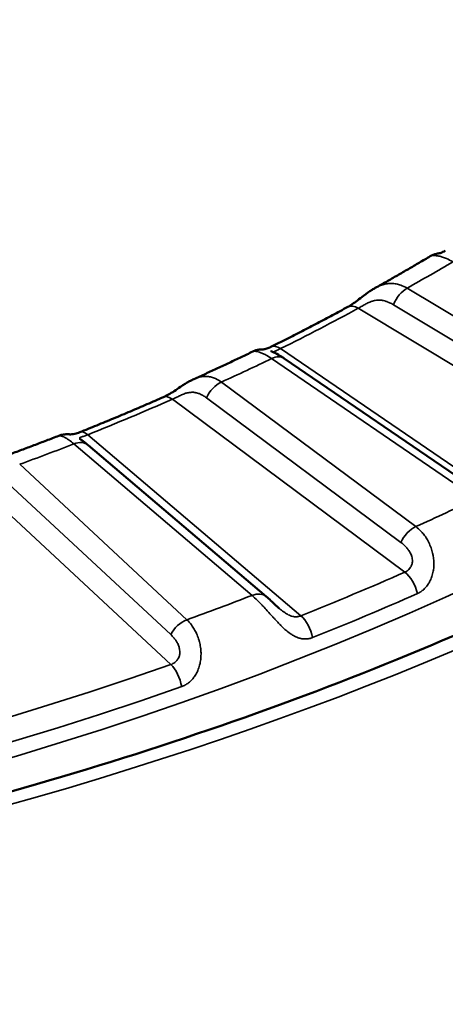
# Model space of a CAD drawing. Header units: millimetres. Extents: x 50 to 3176, y 50 to 2109.
# Tile 806 of 817: x 1941.42 to 1945.3, y 1776 to 1784.98. Entities that reach past the tile are written whole.
import ezdxf

# ---------------------------------------------------------------- set-up
doc = ezdxf.new("R2010")
doc.units = ezdxf.units.MM
doc.header["$LTSCALE"] = 10
doc.layers.add('Visible (ISO)', color=7, linetype='Continuous', lineweight=50)
doc.layers.add('Visible Narrow (ISO)', color=7, linetype='Continuous', lineweight=35)

msp = doc.modelspace()

# ---------------------------------------------------------------- linework, layer by layer
at = {"layer": 'Visible (ISO)'}
for p, q in [((1945.16, 1782.8228), (1945.16, 1782.8228)), ((1944.6601, 1782.5342), (1944.66, 1782.5342)), ((1943.5441, 1781.9542), (1943.5441, 1781.9542)), ((1945.6933, 1780.6173), (1943.829, 1781.8921)), ((1943.6666, 1779.721), (1942.0433, 1781.1014))]:
    msp.add_line(p, q, dxfattribs=at)
for points, knots in [([(1904.3051, 1790.7573), (1904.3557, 1789.1771), (1904.8645, 1787.5968), (1906.7498, 1784.6294), (1908.0989, 1783.2408), (1911.4911, 1780.7875), (1913.521, 1779.7188), (1918.0718, 1777.9968), (1920.5917, 1777.3436), (1925.8693, 1776.5224), (1928.6265, 1776.3553), (1934.0946, 1776.5266), (1936.8046, 1776.8653), (1941.897, 1778.0119), (1944.2788, 1778.8192), (1948.4701, 1780.813), (1950.2795, 1781.9984), (1953.1547, 1784.6175), (1954.2169, 1786.05), (1955.3263, 1788.5878), (1955.5764, 1789.6721), (1955.6112, 1790.7573)], [2.374712, 2.374712, 2.374712, 2.374712, 2.707762, 2.707762, 3.029906, 3.029906, 3.346814, 3.346814, 3.663738, 3.663738, 3.981207, 3.981207, 4.298833, 4.298833, 4.616145, 4.616145, 4.932892, 4.932892, 5.250561, 5.250561, 5.47927, 5.47927, 5.47927, 5.47927]), ([(1944.66, 1782.5342), (1944.694, 1782.5531), (1944.7277, 1782.5721), (1944.7951, 1782.6102), (1944.8287, 1782.6293), (1944.8956, 1782.6677), (1944.9289, 1782.6869), (1944.9953, 1782.7256), (1945.0284, 1782.7449), (1945.0944, 1782.7838), (1945.1272, 1782.8033), (1945.16, 1782.8228)], [6.26641197, 6.26641197, 6.26641197, 6.26641197, 6.27315586, 6.27315586, 6.27989974, 6.27989974, 6.28664362, 6.28664362, 6.29338751, 6.29338751, 6.30013139, 6.30013139, 6.30013139, 6.30013139]), ([(1945.16, 1782.8228), (1945.1784, 1782.8338), (1945.1989, 1782.8419), (1945.2239, 1782.8474), (1945.2282, 1782.8482), (1945.2343, 1782.8492), (1945.2362, 1782.8494), (1945.2398, 1782.8499), (1945.2415, 1782.8501), (1945.2439, 1782.8503), (1945.2447, 1782.8504), (1945.2465, 1782.8505), (1945.2474, 1782.8506), (1945.2487, 1782.8507), (1945.2491, 1782.8507), (1945.2498, 1782.8508), (1945.2499, 1782.8508), (1945.2499, 1782.8508)], [0, 0, 0, 0, 0.00642915, 0.00642915, 0.00777145, 0.00777145, 0.00838338, 0.00838338, 0.00899317, 0.00899317, 0.0093603, 0.0093603, 0.00994628, 0.00994628, 0.0105795, 0.0105795, 0.0114294, 0.0114294, 0.0114294, 0.0114294]), ([(1945.2478, 1782.8506), (1945.2479, 1782.8507), (1945.2481, 1782.8507), (1945.2503, 1782.8513), (1945.2546, 1782.8524), (1945.2696, 1782.8583), (1945.2828, 1782.8646), (1945.2987, 1782.8743)], [0.0200204, 0.0200204, 0.0200204, 0.0200204, 0.02071343, 0.02071343, 0.02709619, 0.02709619, 0.03563848, 0.03563848, 0.03563848, 0.03563848]), ([(1944.4096, 1782.361), (1944.4219, 1782.3677), (1944.4359, 1782.3763), (1944.4655, 1782.3963), (1944.4814, 1782.4079), (1944.516, 1782.434), (1944.535, 1782.4488), (1944.5795, 1782.4823), (1944.6055, 1782.501), (1944.6413, 1782.5234), (1944.6506, 1782.5289), (1944.66, 1782.5342)], [0, 0, 0, 0, 0.00605507, 0.00605507, 0.01226297, 0.01226297, 0.01941104, 0.01941104, 0.02898464, 0.02898464, 0.03231337, 0.03231337, 0.03231337, 0.03231337]), ([(1943.709, 1781.9968), (1943.7567, 1782.0205), (1943.8042, 1782.0443), (1943.8987, 1782.0922), (1943.9458, 1782.1162), (1944.0396, 1782.1645), (1944.0863, 1782.1888), (1944.1794, 1782.2376), (1944.2257, 1782.2621), (1944.3179, 1782.3114), (1944.3639, 1782.3362), (1944.4096, 1782.361)], [6.20839965, 6.20839965, 6.20839965, 6.20839965, 6.21736996, 6.21736996, 6.22634027, 6.22634027, 6.23531059, 6.23531059, 6.2442809, 6.2442809, 6.25325121, 6.25325121, 6.25325121, 6.25325121]), ([(1943.0077, 1781.7034), (1943.0439, 1781.7198), (1943.0801, 1781.7363), (1943.1522, 1781.7693), (1943.1881, 1781.7859), (1943.2599, 1781.8192), (1943.2956, 1781.8359), (1943.367, 1781.8695), (1943.4025, 1781.8863), (1943.4734, 1781.9202), (1943.5088, 1781.9372), (1943.5441, 1781.9542)], [6.1621237, 6.1621237, 6.1621237, 6.1621237, 6.16868439, 6.16868439, 6.17524509, 6.17524509, 6.18180578, 6.18180578, 6.18836648, 6.18836648, 6.19492717, 6.19492717, 6.19492717, 6.19492717]), ([(1943.5441, 1781.9542), (1943.5535, 1781.9588), (1943.5633, 1781.9626), (1943.583, 1781.9686), (1943.593, 1781.9708), (1943.6063, 1781.9727), (1943.6099, 1781.9731), (1943.6171, 1781.9738), (1943.6208, 1781.974), (1943.6258, 1781.9742), (1943.6275, 1781.9743), (1943.631, 1781.9743), (1943.6326, 1781.9743), (1943.6352, 1781.9743), (1943.6361, 1781.9743), (1943.6378, 1781.9743), (1943.6383, 1781.9743), (1943.6396, 1781.9743), (1943.64, 1781.9743), (1943.6434, 1781.9746), (1943.6477, 1781.975), (1943.6596, 1781.9776), (1943.6657, 1781.9792), (1943.683, 1781.985), (1943.6953, 1781.99), (1943.709, 1781.9968)], [0, 0, 0, 0, 0.00315109, 0.00315109, 0.00621374, 0.00621374, 0.00732784, 0.00732784, 0.00857211, 0.00857211, 0.00926049, 0.00926049, 0.01026399, 0.01026399, 0.01134158, 0.01134158, 0.01310355, 0.01310355, 0.01775605, 0.01775605, 0.02477598, 0.02477598, 0.0296121, 0.0296121, 0.03606718, 0.03606718, 0.03606718, 0.03606718]), ([(1943.7097, 1781.9577), (1943.7097, 1781.9577), (1943.7097, 1781.9577), (1943.7097, 1781.9577), (1943.71, 1781.9575), (1943.7114, 1781.957), (1943.7128, 1781.9564), (1943.7171, 1781.9546), (1943.7205, 1781.9532), (1943.7319, 1781.9482), (1943.7411, 1781.944), (1943.7674, 1781.9306), (1943.786, 1781.92), (1943.813, 1781.9029), (1943.8209, 1781.8976), (1943.829, 1781.8921)], [0.00539676, 0.00539676, 0.00539676, 0.00539676, 0.00539827, 0.00539827, 0.00626678, 0.00626678, 0.00760753, 0.00760753, 0.00992806, 0.00992806, 0.01481614, 0.01481614, 0.02331025, 0.02331025, 0.02675894, 0.02675894, 0.02675894, 0.02675894]), ([(1942.7305, 1781.5394), (1942.7445, 1781.5455), (1942.7602, 1781.5535), (1942.7927, 1781.5721), (1942.8099, 1781.5829), (1942.8468, 1781.6069), (1942.8667, 1781.6205), (1942.9135, 1781.6515), (1942.9406, 1781.6687), (1942.9811, 1781.6907), (1942.9943, 1781.6974), (1943.0077, 1781.7034)], [0, 0, 0, 0, 0.00609133, 0.00609133, 0.01229275, 0.01229275, 0.01943922, 0.01943922, 0.02917543, 0.02917543, 0.03380086, 0.03380086, 0.03380086, 0.03380086]), ([(1941.9669, 1781.2191), (1942.0187, 1781.2397), (1942.0702, 1781.2606), (1942.1731, 1781.3025), (1942.2243, 1781.3236), (1942.3265, 1781.366), (1942.3774, 1781.3874), (1942.4789, 1781.4304), (1942.5294, 1781.452), (1942.6302, 1781.4955), (1942.6805, 1781.5174), (1942.7305, 1781.5394)], [6.10367989, 6.10367989, 6.10367989, 6.10367989, 6.1126502, 6.1126502, 6.12162052, 6.12162052, 6.13059083, 6.13059083, 6.13956114, 6.13956114, 6.14853146, 6.14853146, 6.14853146, 6.14853146]), ([(1941.7759, 1781.1869), (1941.7854, 1781.1905), (1941.7951, 1781.1935), (1941.8141, 1781.1977), (1941.8235, 1781.1991), (1941.8382, 1781.2004), (1941.844, 1781.2006), (1941.8545, 1781.2007), (1941.859, 1781.2006), (1941.865, 1781.2003), (1941.867, 1781.2002), (1941.8714, 1781.2), (1941.8732, 1781.1999), (1941.8803, 1781.1996), (1941.886, 1781.1995), (1941.9028, 1781.2011), (1941.9122, 1781.2024), (1941.9358, 1781.208), (1941.9506, 1781.2125), (1941.9669, 1781.2191)], [0, 0, 0, 0, 0.00307606, 0.00307606, 0.00596345, 0.00596345, 0.00789698, 0.00789698, 0.0100266, 0.0100266, 0.01171275, 0.01171275, 0.01448183, 0.01448183, 0.0227849, 0.0227849, 0.02907168, 0.02907168, 0.03584551, 0.03584551, 0.03584551, 0.03584551]), ([(1941.2072, 1780.9736), (1941.2455, 1780.9875), (1941.2837, 1781.0014), (1941.3601, 1781.0294), (1941.3981, 1781.0435), (1941.4741, 1781.0718), (1941.5121, 1781.086), (1941.5877, 1781.1146), (1941.6255, 1781.129), (1941.7008, 1781.1578), (1941.7384, 1781.1723), (1941.7759, 1781.1869)], [6.05771785, 6.05771785, 6.05771785, 6.05771785, 6.06414542, 6.06414542, 6.07057417, 6.07057417, 6.07700292, 6.07700292, 6.08343167, 6.08343167, 6.08986042, 6.08986042, 6.08986042, 6.08986042]), ([(1941.9678, 1781.1591), (1941.9678, 1781.1591), (1941.9678, 1781.1591), (1941.9679, 1781.159), (1941.9685, 1781.1586), (1941.9704, 1781.1573), (1941.9721, 1781.1561), (1941.9775, 1781.1524), (1941.9817, 1781.1495), (1941.9946, 1781.1403), (1942.0042, 1781.1331), (1942.0236, 1781.1178), (1942.0333, 1781.1099), (1942.0433, 1781.1014)], [0.00302863, 0.00302863, 0.00302863, 0.00302863, 0.00315748, 0.00315748, 0.00431843, 0.00431843, 0.00603674, 0.00603674, 0.0089721, 0.0089721, 0.01439256, 0.01439256, 0.01934822, 0.01934822, 0.01934822, 0.01934822]), ([(1943.6666, 1779.721), (1943.6802, 1779.7094), (1943.6944, 1779.6967), (1943.7209, 1779.6727), (1943.733, 1779.6614), (1943.7584, 1779.638), (1943.772, 1779.6257), (1943.786, 1779.6137)], [0, 0, 0, 0, 0.00671872, 0.00671872, 0.01206825, 0.01206825, 0.01761537, 0.01761537, 0.01761537, 0.01761537])]:
    msp.add_open_spline(points, degree=3, knots=knots, dxfattribs=at)
msp.add_open_spline([(1943.786, 1779.6137), (1943.7862, 1779.6136), (1943.7864, 1779.6134), (1943.7865, 1779.6133)], degree=3, dxfattribs=at)
at = {"layer": 'Visible Narrow (ISO)'}
for p, q in [((1946.9524, 1781.3287), (1944.9512, 1782.5324)), ((1944.8263, 1782.3815), (1946.8274, 1781.1778)), ((1944.5052, 1782.3486), (1946.8981, 1780.9092)), ((1946.0274, 1780.4566), (1943.798, 1781.981)), ((1943.7161, 1781.8903), (1945.5804, 1780.6155)), ((1945.0306, 1780.3584), (1943.2584, 1781.6763)), ((1942.811, 1781.5196), (1944.9302, 1779.9436)), ((1943.1216, 1781.5334), (1944.8938, 1780.2154)), ((1943.9823, 1779.546), (1942.0412, 1781.1967)), ((1941.9137, 1781.1123), (1943.5371, 1779.7319)), ((1942.9437, 1779.5094), (1941.4198, 1780.9271)), ((1942.7965, 1779.3751), (1941.2726, 1780.7927)), ((1941.0381, 1780.7396), (1942.7983, 1779.1021))]:
    msp.add_line(p, q, dxfattribs=at)
msp.add_ellipse((1929.9581, 1791.4292), major_axis=(-26.1573, 0), ratio=0.57735, dxfattribs=at)
for centre, major_axis, ratio, start_param, end_param in [((1929.9581, 1791.0316), (24.8897, 0), 0.57735, 3.123075, 6.301703), ((1929.9581, 1791.4292), (-21.5, 0), 0.57735, 2.342497, 2.369892), ((1944.9512, 1782.3691), (-0.1031, -0.1714), 0.589068, 3.937457, 4.984655), ((1944.5052, 1782.1853), (-0.0955, 0.1757), 0.559812, 5.512313, 6.283185), ((1929.9581, 1791.2659), (21.2172, 0), 0.57735, 5.423001, 5.467853), ((1943.798, 1781.8177), (-0.089, 0.1791), 0.532599, 5.532486, 6.283186), ((1929.9581, 1791.4292), (21.5, 0), 0.57735, 5.37937, 5.406765), ((1943.7161, 1781.727), (0.1129, 0.1651), 0.623867, 0, 0.831203), ((1943.2584, 1781.513), (-0.1193, -0.1605), 0.64494, 3.997954, 5.045152), ((1929.9581, 1791.2659), (21.2172, 0), 0.57735, 5.318282, 5.363133), ((1942.811, 1781.3563), (-0.0805, 0.1831), 0.494616, 5.556629, 6.283189), ((1942.0412, 1781.0334), (-0.0743, 0.1857), 0.464992, 5.57278, 6.283185), ((1941.9137, 1780.949), (0.1296, 0.1524), 0.675509, 0, 0.899482), ((1929.9581, 1791.4292), (21.5, 0), 0.57735, 5.27465, 5.302045), ((1929.9581, 1791.4292), (-24.3898, 0), 0.57735, 2.23697, 2.265979), ((1945.0306, 1780.1951), (0.1193, 0.1605), 0.644941, 0.856362, 1.903559), ((1929.9581, 1791.2659), (-24.6727, 0), 0.57735, 2.175369, 2.222861), ((1944.9302, 1779.7803), (-0.0807, 0.183), 0.495473, 4.32517, 5.556129), ((1929.9581, 1791.4292), (-24.3898, 0), 0.57735, 2.13225, 2.16126), ((1943.5371, 1779.5686), (0.1296, 0.1524), 0.675509, 6.283185, 7.182667), ((1929.9581, 1791.157), (-24.8613, 0), 0.57735, 2.175369, 2.222861), ((1942.9437, 1779.3461), (0.1362, 0.1464), 0.693747, 0.930019, 1.977217), ((1943.9823, 1779.3827), (0.0741, -0.1858), 0.464105, 1.20068, 2.431641), ((1929.9581, 1791.2659), (-24.6727, 0), 0.57735, 1.023452, 2.118141), ((1942.7983, 1778.9388), (-0.0664, 0.1887), 0.424923, 4.360595, 5.591554), ((1929.9581, 1791.157), (24.8613, 0), 0.57735, 4.165044, 5.259734)]:
    msp.add_ellipse(centre, major_axis=major_axis, ratio=ratio, start_param=start_param, end_param=end_param, dxfattribs=at)
for points, knots in [([(1945.3677, 1782.7729), (1945.3477, 1782.784), (1945.3282, 1782.7936), (1945.2971, 1782.8068), (1945.285, 1782.8114), (1945.2677, 1782.817), (1945.2622, 1782.8187), (1945.2451, 1782.8234), (1945.2341, 1782.8258), (1945.2199, 1782.828), (1945.216, 1782.8285), (1945.2039, 1782.8297), (1945.1963, 1782.8299), (1945.1857, 1782.8295), (1945.1821, 1782.8291), (1945.1732, 1782.8279), (1945.1686, 1782.8267), (1945.163, 1782.8245), (1945.1614, 1782.8237), (1945.16, 1782.8228)], [0, 0, 0, 0, 0.0909091, 0.0909091, 0.1517938, 0.1517938, 0.1818182, 0.1818182, 0.2465261, 0.2465261, 0.2727273, 0.2727273, 0.3304052, 0.3304052, 0.3636364, 0.3636364, 0.4195333, 0.4195333, 0.4470043, 0.4470043, 0.4470043, 0.4470043]), ([(1944.9512, 1782.5324), (1944.9319, 1782.544), (1944.9121, 1782.5533), (1944.8785, 1782.5649), (1944.8649, 1782.5684), (1944.8443, 1782.5722), (1944.8373, 1782.5732), (1944.8156, 1782.5754), (1944.8009, 1782.5755), (1944.7802, 1782.574), (1944.7742, 1782.5734), (1944.7552, 1782.5706), (1944.7423, 1782.5678), (1944.722, 1782.5617), (1944.7145, 1782.5592), (1944.695, 1782.5517), (1944.6829, 1782.5462), (1944.6673, 1782.5382), (1944.6637, 1782.5362), (1944.6601, 1782.5342)], [0, 0, 0, 0, 0.0909091, 0.0909091, 0.1509618, 0.1509618, 0.1818182, 0.1818182, 0.246234, 0.246234, 0.2727273, 0.2727273, 0.330169, 0.330169, 0.3636364, 0.3636364, 0.4190151, 0.4190151, 0.436122, 0.436122, 0.436122, 0.436122]), ([(1944.8263, 1782.3815), (1944.8143, 1782.3883), (1944.8027, 1782.3942), (1944.7893, 1782.4004), (1944.7871, 1782.4014), (1944.7734, 1782.4073), (1944.7624, 1782.4114), (1944.7502, 1782.4151), (1944.7485, 1782.4156), (1944.7401, 1782.418), (1944.7336, 1782.4195), (1944.7221, 1782.4215), (1944.7172, 1782.4221), (1944.7065, 1782.4231), (1944.7008, 1782.4234), (1944.6927, 1782.4234), (1944.6904, 1782.4233), (1944.6859, 1782.4232), (1944.6837, 1782.423), (1944.6743, 1782.4224), (1944.667, 1782.4216), (1944.6579, 1782.42), (1944.656, 1782.4197), (1944.6474, 1782.418), (1944.6406, 1782.4163), (1944.6329, 1782.414), (1944.6317, 1782.4136), (1944.6274, 1782.4122), (1944.6241, 1782.4111), (1944.6174, 1782.4086), (1944.6139, 1782.4072), (1944.6043, 1782.4031), (1944.5984, 1782.4003), (1944.5869, 1782.3944), (1944.5813, 1782.3914), (1944.5703, 1782.3853), (1944.5649, 1782.3822), (1944.5594, 1782.3791), (1944.5593, 1782.3791), (1944.5534, 1782.3758), (1944.5477, 1782.3725), (1944.5359, 1782.3659), (1944.5298, 1782.3625), (1944.5178, 1782.3557), (1944.5118, 1782.3524), (1944.5058, 1782.349), (1944.5055, 1782.3488), (1944.5052, 1782.3486)], [0, 0, 0, 0, 0.089342, 0.089342, 0.107191, 0.107191, 0.2, 0.2, 0.21557, 0.21557, 0.276567, 0.276567, 0.32404, 0.32404, 0.378952, 0.378952, 0.4, 0.4, 0.420678, 0.420678, 0.485028, 0.485028, 0.501457, 0.501457, 0.560885, 0.560885, 0.570901, 0.570901, 0.6, 0.6, 0.632547, 0.632547, 0.689334, 0.689334, 0.744364, 0.744364, 0.8, 0.8, 0.800663, 0.800663, 0.861041, 0.861041, 0.927282, 0.927282, 0.996344, 0.996344, 1, 1, 1, 1]), ([(1943.5441, 1781.9542), (1943.5449, 1781.9546), (1943.5459, 1781.955), (1943.5489, 1781.956), (1943.5512, 1781.9565), (1943.5583, 1781.9573), (1943.5637, 1781.9573), (1943.5733, 1781.9563), (1943.5769, 1781.9558), (1943.5885, 1781.9536), (1943.5972, 1781.9514), (1943.6105, 1781.9469), (1943.6145, 1781.9455), (1943.628, 1781.9403), (1943.6381, 1781.9359), (1943.6538, 1781.928), (1943.6592, 1781.9252), (1943.681, 1781.9133), (1943.6982, 1781.9026), (1943.7161, 1781.8903)], [0.5829846, 0.5829846, 0.5829846, 0.5829846, 0.6011716, 0.6011716, 0.6363636, 0.6363636, 0.695142, 0.695142, 0.7272727, 0.7272727, 0.7916538, 0.7916538, 0.8181818, 0.8181818, 0.8787809, 0.8787809, 0.9090909, 0.9090909, 1, 1, 1, 1]), ([(1943.798, 1781.981), (1943.7896, 1781.9769), (1943.782, 1781.9732), (1943.7752, 1781.9701), (1943.7689, 1781.9671), (1943.7633, 1781.9646), (1943.7583, 1781.9624), (1943.7577, 1781.9621), (1943.757, 1781.9618), (1943.7564, 1781.9616), (1943.7553, 1781.9611), (1943.7543, 1781.9606), (1943.7532, 1781.9602), (1943.7506, 1781.959), (1943.7481, 1781.958), (1943.746, 1781.957), (1943.7442, 1781.9562), (1943.7426, 1781.9554), (1943.7413, 1781.9547), (1943.74, 1781.9541), (1943.739, 1781.9534), (1943.7381, 1781.9528), (1943.7368, 1781.9518), (1943.7359, 1781.9509), (1943.7355, 1781.9499), (1943.7354, 1781.9496), (1943.7354, 1781.9492), (1943.7353, 1781.9489), (1943.7353, 1781.9481), (1943.7355, 1781.9472), (1943.7361, 1781.9462)], [0, 0, 0, 0, 0.0883587, 0.0883587, 0.0883587, 0.1704334, 0.1704334, 0.1704334, 0.181041, 0.181041, 0.181041, 0.2, 0.2, 0.2, 0.249046, 0.249046, 0.249046, 0.2900796, 0.2900796, 0.2900796, 0.3267893, 0.3267893, 0.3267893, 0.3832752, 0.3832752, 0.3832752, 0.4, 0.4, 0.4, 0.4455828, 0.4455828, 0.4455828, 0.4455828]), ([(1943.2584, 1781.6763), (1943.2413, 1781.689), (1943.2236, 1781.6994), (1943.1933, 1781.713), (1943.1811, 1781.7173), (1943.1624, 1781.7223), (1943.156, 1781.7237), (1943.1362, 1781.7271), (1943.1228, 1781.7281), (1943.1037, 1781.7278), (1943.0982, 1781.7275), (1943.0805, 1781.7258), (1943.0684, 1781.7237), (1943.0494, 1781.7189), (1943.0424, 1781.7168), (1943.0261, 1781.7113), (1943.0169, 1781.7076), (1943.0077, 1781.7034)], [0, 0, 0, 0, 0.0909091, 0.0909091, 0.1509618, 0.1509618, 0.1818182, 0.1818182, 0.246234, 0.246234, 0.2727273, 0.2727273, 0.330169, 0.330169, 0.3636364, 0.3636364, 0.4079962, 0.4079962, 0.4079962, 0.4079962]), ([(1943.1216, 1781.5334), (1943.111, 1781.5408), (1943.1006, 1781.5474), (1943.0886, 1781.5543), (1943.0866, 1781.5555), (1943.0743, 1781.5622), (1943.0644, 1781.5669), (1943.0534, 1781.5713), (1943.0518, 1781.5719), (1943.0441, 1781.5748), (1943.0382, 1781.5766), (1943.0277, 1781.5793), (1943.0231, 1781.5802), (1943.0133, 1781.5819), (1943.0079, 1781.5825), (1943.0003, 1781.5829), (1942.9982, 1781.583), (1942.994, 1781.5831), (1942.9919, 1781.5831), (1942.983, 1781.583), (1942.9761, 1781.5826), (1942.9674, 1781.5816), (1942.9656, 1781.5814), (1942.9573, 1781.5802), (1942.9508, 1781.5789), (1942.9432, 1781.577), (1942.9421, 1781.5768), (1942.9378, 1781.5756), (1942.9347, 1781.5747), (1942.928, 1781.5726), (1942.9245, 1781.5714), (1942.9149, 1781.5679), (1942.909, 1781.5654), (1942.8973, 1781.5603), (1942.8916, 1781.5576), (1942.8802, 1781.5522), (1942.8746, 1781.5494), (1942.8689, 1781.5467), (1942.8688, 1781.5467), (1942.8626, 1781.5437), (1942.8566, 1781.5408), (1942.8441, 1781.5349), (1942.8377, 1781.5318), (1942.8248, 1781.5259), (1942.8183, 1781.5229), (1942.8117, 1781.5199), (1942.8113, 1781.5197), (1942.811, 1781.5196)], [0, 0, 0, 0, 0.089342, 0.089342, 0.107191, 0.107191, 0.2, 0.2, 0.21557, 0.21557, 0.276567, 0.276567, 0.32404, 0.32404, 0.378952, 0.378952, 0.4, 0.4, 0.420678, 0.420678, 0.485028, 0.485028, 0.501457, 0.501457, 0.560885, 0.560885, 0.570901, 0.570901, 0.6, 0.6, 0.632547, 0.632547, 0.689334, 0.689334, 0.744364, 0.744364, 0.8, 0.8, 0.800663, 0.800663, 0.861041, 0.861041, 0.927282, 0.927282, 0.996344, 0.996344, 1, 1, 1, 1]), ([(1941.7759, 1781.1869), (1941.777, 1781.1873), (1941.7782, 1781.1876), (1941.7828, 1781.188), (1941.7867, 1781.1877), (1941.794, 1781.1862), (1941.7968, 1781.1855), (1941.8059, 1781.1827), (1941.8129, 1781.18), (1941.8238, 1781.1748), (1941.8271, 1781.1732), (1941.8384, 1781.1672), (1941.8468, 1781.1622), (1941.8601, 1781.1535), (1941.8647, 1781.1504), (1941.8833, 1781.1372), (1941.8982, 1781.1256), (1941.9137, 1781.1123)], [0.6068421, 0.6068421, 0.6068421, 0.6068421, 0.6363636, 0.6363636, 0.695142, 0.695142, 0.7272727, 0.7272727, 0.7916538, 0.7916538, 0.8181818, 0.8181818, 0.8787809, 0.8787809, 0.9090909, 0.9090909, 1, 1, 1, 1]), ([(1942.0412, 1781.1967), (1942.0321, 1781.193), (1942.0237, 1781.1899), (1942.0161, 1781.1871), (1942.0091, 1781.1846), (1942.0027, 1781.1824), (1941.997, 1781.1806), (1941.9963, 1781.1803), (1941.9955, 1781.1801), (1941.9948, 1781.1799), (1941.9935, 1781.1795), (1941.9923, 1781.1791), (1941.9911, 1781.1787), (1941.988, 1781.1777), (1941.9851, 1781.1768), (1941.9824, 1781.176), (1941.9803, 1781.1753), (1941.9783, 1781.1746), (1941.9765, 1781.174), (1941.9749, 1781.1734), (1941.9735, 1781.1729), (1941.9722, 1781.1723), (1941.9703, 1781.1715), (1941.9688, 1781.1706), (1941.9678, 1781.1696), (1941.9675, 1781.1693), (1941.9673, 1781.169), (1941.967, 1781.1687), (1941.9662, 1781.1675), (1941.966, 1781.1661), (1941.9664, 1781.1646), (1941.9665, 1781.1643), (1941.9666, 1781.1639), (1941.9668, 1781.1636), (1941.9672, 1781.1624), (1941.968, 1781.1612), (1941.969, 1781.16), (1941.9699, 1781.1588), (1941.9711, 1781.1576), (1941.9724, 1781.1563), (1941.9727, 1781.1559), (1941.9731, 1781.1556), (1941.9735, 1781.1552)], [0, 0, 0, 0, 0.0883587, 0.0883587, 0.0883587, 0.1704336, 0.1704336, 0.1704336, 0.181041, 0.181041, 0.181041, 0.2, 0.2, 0.2, 0.2490463, 0.2490463, 0.2490463, 0.2900797, 0.2900797, 0.2900797, 0.3267895, 0.3267895, 0.3267895, 0.3832752, 0.3832752, 0.3832752, 0.4, 0.4, 0.4, 0.4658441, 0.4658441, 0.4658441, 0.4810539, 0.4810539, 0.4810539, 0.5292789, 0.5292789, 0.5292789, 0.5736305, 0.5736305, 0.5736305, 0.5861865, 0.5861865, 0.5861865, 0.5861865]), ([(1945.0446, 1779.7482), (1945.055, 1779.7528), (1945.0651, 1779.7584), (1945.0775, 1779.7667), (1945.0799, 1779.7684), (1945.0913, 1779.7768), (1945.1004, 1779.7845), (1945.1121, 1779.7963), (1945.1151, 1779.7995), (1945.1262, 1779.8119), (1945.1341, 1779.822), (1945.1446, 1779.8376), (1945.1475, 1779.8423), (1945.1577, 1779.8597), (1945.1645, 1779.8734), (1945.1723, 1779.8931), (1945.1742, 1779.898), (1945.1814, 1779.9191), (1945.1859, 1779.936), (1945.19, 1779.9589), (1945.1909, 1779.9641), (1945.1938, 1779.9854), (1945.195, 1780.0021), (1945.1951, 1780.0268), (1945.1949, 1780.0346), (1945.1936, 1780.0579), (1945.1919, 1780.0736), (1945.1876, 1780.0989), (1945.1856, 1780.1084), (1945.1795, 1780.1341), (1945.1747, 1780.1501), (1945.1659, 1780.1742), (1945.1626, 1780.1827), (1945.152, 1780.2074), (1945.144, 1780.2232), (1945.1315, 1780.2448), (1945.1277, 1780.2511), (1945.1149, 1780.2709), (1945.1055, 1780.2837), (1945.0905, 1780.302), (1945.0853, 1780.3081), (1945.0643, 1780.3308), (1945.0478, 1780.3457), (1945.0306, 1780.3584)], [0, 0, 0, 0, 0.0736988, 0.0736988, 0.0909091, 0.0909091, 0.1585727, 0.1585727, 0.1818182, 0.1818182, 0.246636, 0.246636, 0.2727273, 0.2727273, 0.3410219, 0.3410219, 0.3636364, 0.3636364, 0.4342294, 0.4342294, 0.4545455, 0.4545455, 0.5171263, 0.5171263, 0.5454545, 0.5454545, 0.6018042, 0.6018042, 0.6363636, 0.6363636, 0.6951463, 0.6951463, 0.7272727, 0.7272727, 0.7910581, 0.7910581, 0.8181818, 0.8181818, 0.8780567, 0.8780567, 0.9090909, 0.9090909, 1, 1, 1, 1]), ([(1944.8938, 1780.2154), (1944.9032, 1780.2081), (1944.912, 1780.2006), (1944.9283, 1780.1855), (1944.9358, 1780.178), (1944.946, 1780.167), (1944.9491, 1780.1634), (1944.9553, 1780.156), (1944.9584, 1780.1521), (1944.9652, 1780.1429), (1944.9688, 1780.1375), (1944.9732, 1780.1302), (1944.9743, 1780.1284), (1944.9782, 1780.1214), (1944.9809, 1780.1162), (1944.9841, 1780.1091), (1944.9849, 1780.1073), (1944.9859, 1780.1048), (1944.9862, 1780.104), (1944.9889, 1780.0973), (1944.991, 1780.0912), (1944.9947, 1780.0784), (1944.9962, 1780.0717), (1944.9973, 1780.0646), (1944.9973, 1780.0642), (1944.9983, 1780.0575), (1944.9988, 1780.0512), (1944.9987, 1780.0439), (1944.9987, 1780.0429), (1944.9986, 1780.0401), (1944.9985, 1780.0385), (1944.998, 1780.0307), (1944.9969, 1780.0247), (1944.9935, 1780.0115), (1944.9907, 1780.0044), (1944.9871, 1779.9973), (1944.9869, 1779.9969), (1944.9837, 1779.9907), (1944.9801, 1779.9852), (1944.9753, 1779.9788), (1944.9743, 1779.9775), (1944.9691, 1779.9712), (1944.9646, 1779.9664), (1944.9582, 1779.9608), (1944.9567, 1779.9596), (1944.9499, 1779.9542), (1944.9442, 1779.9505), (1944.9356, 1779.946), (1944.9329, 1779.9448), (1944.9302, 1779.9436)], [0, 0, 0, 0, 0.080801, 0.080801, 0.161263, 0.161263, 0.2, 0.2, 0.242333, 0.242333, 0.301436, 0.301436, 0.320986, 0.320986, 0.374987, 0.374987, 0.392253, 0.392253, 0.4, 0.4, 0.456502, 0.456502, 0.515951, 0.515951, 0.519229, 0.519229, 0.575327, 0.575327, 0.584971, 0.584971, 0.6, 0.6, 0.657149, 0.657149, 0.73075, 0.73075, 0.735254, 0.735254, 0.8, 0.8, 0.81622, 0.81622, 0.883134, 0.883134, 0.903163, 0.903163, 0.971337, 0.971337, 1, 1, 1, 1]), ([(1943.5371, 1779.7319), (1943.5528, 1779.7185), (1943.5691, 1779.7034), (1943.5973, 1779.6759), (1943.6088, 1779.6642), (1943.6262, 1779.646), (1943.632, 1779.6398), (1943.6504, 1779.6201), (1943.663, 1779.6063), (1943.681, 1779.5864), (1943.6861, 1779.5807), (1943.7029, 1779.562), (1943.7145, 1779.5491), (1943.7327, 1779.5289), (1943.7392, 1779.5217), (1943.7571, 1779.5022), (1943.7686, 1779.49), (1943.7867, 1779.4711), (1943.7935, 1779.4642), (1943.8128, 1779.445), (1943.8253, 1779.4332), (1943.8431, 1779.4174), (1943.8486, 1779.4127), (1943.8679, 1779.3968), (1943.8815, 1779.3867), (1943.8988, 1779.3753), (1943.9026, 1779.3729), (1943.9194, 1779.3628), (1943.9323, 1779.3562), (1943.9488, 1779.3493), (1943.9528, 1779.3478), (1943.9684, 1779.3423), (1943.9798, 1779.3393), (1943.9955, 1779.3365), (1943.9999, 1779.3359), (1944.0157, 1779.3343), (1944.0268, 1779.3343), (1944.0413, 1779.3355), (1944.045, 1779.336), (1944.0601, 1779.3382), (1944.0712, 1779.341), (1944.0845, 1779.3457), (1944.087, 1779.3466), (1944.0895, 1779.3476)], [0, 0, 0, 0, 0.0909091, 0.0909091, 0.1517786, 0.1517786, 0.1818182, 0.1818182, 0.2465761, 0.2465761, 0.2727273, 0.2727273, 0.3309788, 0.3309788, 0.3636364, 0.3636364, 0.420532, 0.420532, 0.4545455, 0.4545455, 0.5174487, 0.5174487, 0.5454545, 0.5454545, 0.6162299, 0.6162299, 0.6363636, 0.6363636, 0.7053378, 0.7053378, 0.7272727, 0.7272727, 0.7921392, 0.7921392, 0.8181818, 0.8181818, 0.8856905, 0.8856905, 0.9090909, 0.9090909, 0.982763, 0.982763, 1, 1, 1, 1]), ([(1943.7865, 1779.6133), (1943.7873, 1779.6126), (1943.7882, 1779.6119), (1943.7919, 1779.6087), (1943.7949, 1779.6062), (1943.8038, 1779.5989), (1943.8098, 1779.5941), (1943.8225, 1779.5843), (1943.8293, 1779.5793), (1943.8383, 1779.5732), (1943.8404, 1779.5717), (1943.8486, 1779.5664), (1943.8547, 1779.5627), (1943.8628, 1779.5582), (1943.8649, 1779.5571), (1943.8742, 1779.5522), (1943.8815, 1779.549), (1943.8952, 1779.544), (1943.9016, 1779.5421), (1943.9134, 1779.5395), (1943.9187, 1779.5387), (1943.9244, 1779.538), (1943.9248, 1779.538), (1943.9305, 1779.5374), (1943.9357, 1779.5372), (1943.9457, 1779.5374), (1943.9506, 1779.5378), (1943.96, 1779.5392), (1943.9645, 1779.5401), (1943.9735, 1779.5426), (1943.978, 1779.5442), (1943.9823, 1779.546)], [0.3601259, 0.3601259, 0.3601259, 0.3601259, 0.368723, 0.368723, 0.4, 0.4, 0.4594717, 0.4594717, 0.5237071, 0.5237071, 0.5438326, 0.5438326, 0.6, 0.6, 0.6193872, 0.6193872, 0.6874645, 0.6874645, 0.7484728, 0.7484728, 0.8, 0.8, 0.8039097, 0.8039097, 0.855517, 0.855517, 0.9045181, 0.9045181, 0.952104, 0.952104, 0.9999999, 0.9999999, 0.9999999, 0.9999999]), ([(1942.8965, 1778.9003), (1942.9075, 1778.9042), (1942.9185, 1778.9091), (1942.9319, 1778.9167), (1942.9344, 1778.9182), (1942.9469, 1778.9259), (1942.9568, 1778.933), (1942.9698, 1778.9441), (1942.9731, 1778.947), (1942.9854, 1778.9587), (1942.9943, 1778.9684), (1943.006, 1778.9834), (1943.0093, 1778.9878), (1943.021, 1779.0046), (1943.029, 1779.018), (1943.0384, 1779.0371), (1943.0405, 1779.0418), (1943.0493, 1779.0621), (1943.0551, 1779.0786), (1943.061, 1779.1011), (1943.0623, 1779.1062), (1943.0669, 1779.1275), (1943.0694, 1779.1442), (1943.0715, 1779.1689), (1943.0719, 1779.1765), (1943.0726, 1779.1995), (1943.0722, 1779.2151), (1943.0701, 1779.2406), (1943.069, 1779.2505), (1943.0651, 1779.2766), (1943.0618, 1779.2927), (1943.0555, 1779.3174), (1943.0529, 1779.3262), (1943.0448, 1779.3516), (1943.0385, 1779.3678), (1943.0285, 1779.3901), (1943.0253, 1779.3967), (1943.015, 1779.4171), (1943.0073, 1779.4303), (1942.9948, 1779.4495), (1942.9903, 1779.456), (1942.9725, 1779.48), (1942.9584, 1779.4958), (1942.9437, 1779.5094)], [0, 0, 0, 0, 0.073625, 0.073625, 0.090909, 0.090909, 0.158699, 0.158699, 0.181818, 0.181818, 0.246882, 0.246882, 0.272727, 0.272727, 0.341743, 0.341743, 0.363636, 0.363636, 0.433986, 0.433986, 0.454545, 0.454545, 0.517665, 0.517665, 0.545455, 0.545455, 0.600987, 0.600987, 0.636364, 0.636364, 0.694499, 0.694499, 0.727273, 0.727273, 0.790703, 0.790703, 0.818182, 0.818182, 0.877118, 0.877118, 0.909091, 0.909091, 1, 1, 1, 1]), ([(1942.7965, 1779.3751), (1942.8055, 1779.3662), (1942.8138, 1779.3573), (1942.8232, 1779.3463), (1942.825, 1779.3441), (1942.8338, 1779.3333), (1942.8401, 1779.3247), (1942.8473, 1779.3138), (1942.8489, 1779.3113), (1942.8538, 1779.3033), (1942.8569, 1779.2977), (1942.8622, 1779.2868), (1942.8646, 1779.2815), (1942.8687, 1779.2709), (1942.8705, 1779.2655), (1942.8723, 1779.2592), (1942.8726, 1779.2584), (1942.8739, 1779.2536), (1942.8749, 1779.2495), (1942.8771, 1779.2386), (1942.8781, 1779.2318), (1942.8789, 1779.2226), (1942.879, 1779.2201), (1942.8793, 1779.2113), (1942.8791, 1779.205), (1942.8782, 1779.1972), (1942.878, 1779.1956), (1942.8776, 1779.1929), (1942.8774, 1779.1919), (1942.8762, 1779.1852), (1942.8747, 1779.1796), (1942.8707, 1779.1685), (1942.8682, 1779.1631), (1942.8626, 1779.153), (1942.8594, 1779.1483), (1942.8539, 1779.1411), (1942.8516, 1779.1383), (1942.8479, 1779.1342), (1942.8465, 1779.1328), (1942.8412, 1779.1274), (1942.8369, 1779.1237), (1942.8275, 1779.1165), (1942.8224, 1779.1131), (1942.8111, 1779.107), (1942.8049, 1779.1043), (1942.7983, 1779.1021)], [0, 0, 0, 0, 0.0902043, 0.0902043, 0.1117248, 0.1117248, 0.2, 0.2, 0.2257277, 0.2257277, 0.2847251, 0.2847251, 0.3397487, 0.3397487, 0.3927283, 0.3927283, 0.4, 0.4, 0.4380931, 0.4380931, 0.4982659, 0.4982659, 0.5197073, 0.5197073, 0.5757809, 0.5757809, 0.5905899, 0.5905899, 0.6, 0.6, 0.6536204, 0.6536204, 0.7108128, 0.7108128, 0.7649288, 0.7649288, 0.8, 0.8, 0.8188325, 0.8188325, 0.8750742, 0.8750742, 0.9351911, 0.9351911, 1, 1, 1, 1])]:
    msp.add_open_spline(points, degree=3, knots=knots, dxfattribs=at)

doc.saveas('drawing.dxf')
